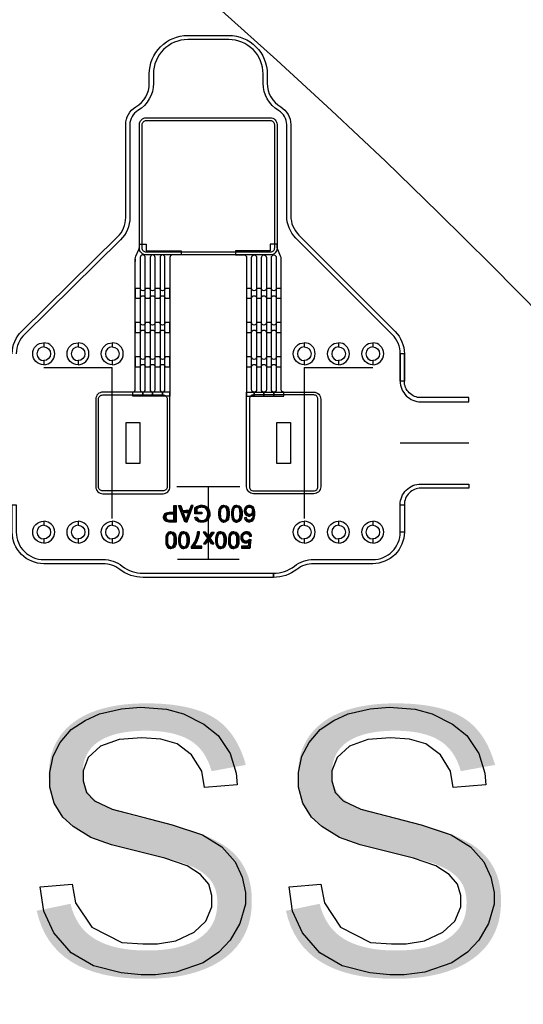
# Model space of a CAD drawing. Extents: x -63500 to 63500, y -63500 to 63500.
# Tile 291 of 296: x 28380 to 32054, y 26429 to 33606. Entities that reach past the tile are written whole.
import ezdxf

# ---------------------------------------------------------------- set-up
doc = ezdxf.new("R2010")
doc.units = 13
doc.header["$MEASUREMENT"] = 0
for name, color, linetype in [('1_Metal', 2, 'Continuous'), ('2_Electrodes', 5, 'Continuous'), ('3_Outline', 4, 'Continuous')]:
    doc.layers.add(name, color=color, linetype=linetype)
doc.styles.get("Standard").update_dxf_attribs({"font": 'arial.ttf'})

msp = doc.modelspace()

# ---------------------------------------------------------------- linework, layer by layer
for p, q in [((28555.8, 31070.8), (28805.8, 31070.8)), ((28805.8, 31070.8), (29055.8, 31070.8)), ((29055.8, 29970.8), (29055.8, 31070.8)), ((30455.8, 31070.8), (30455.8, 29970.8)), ((30455.8, 31070.8), (30705.8, 31070.8)), ((30705.8, 31070.8), (30955.8, 31070.8)), ((31155.8, 30520.8), (31655.8, 30520.8)), ((29985.8, 30200.8), (29525.8, 30200.8)), ((29755.8, 30200.8), (29755.8, 29670.8)), ((29980.8, 29670.8), (29530.8, 29670.8))]:
    msp.add_line(p, q)
for points in [[(29255.8, 30670.8), (29255.8, 30370.8), (29155.8, 30370.8), (29155.8, 30670.8)], [(30355.8, 30670.8), (30355.8, 30370.8), (30255.8, 30370.8), (30255.8, 30670.8)]]:
    msp.add_lwpolyline(points, close=True)
for radius in [50000, 47500, 45000]:
    msp.add_circle((0, 0), radius)
at = {"layer": '1_Metal'}
for p, q in [((29223.8, 31862.3), (29223.8, 31842.8)), ((30035.8, 30890.8), (30035.8, 30890.8))]:
    msp.add_line(p, q, dxfattribs=at)
for points in [[(-50000, 0, -1), (50000, 0), (51000, 0, 1), (-51000, 0)], [(29303.8, 31890.8, -0.414214), (29253.8, 31940.8), (29253.8, 32840.8, -0.414214), (29303.8, 32890.8), (30207.8, 32890.8, -0.414214), (30257.8, 32840.8), (30257.8, 31940.8, -0.414214), (30207.8, 31890.8), (29303.8, 31890.8)], [(29303.8, 31970.8), (29303.8, 31920.8), (29557.8, 31920.8), (29557.8, 31890.8), (29493.8, 31890.8, 0.414214), (29475.8, 31872.8), (29475.8, 30860.8), (29421.8, 30860.8), (29421.8, 30890.8, 0.414214), (29439.8, 30908.8), (29439.8, 31872.8, 1), (29403.8, 31872.8), (29403.8, 30908.8, 0.414214), (29421.8, 30890.8), (29421.8, 30890.8), (29421.8, 30860.8), (29349.8, 30860.8), (29349.8, 30890.8, 0.414214), (29367.8, 30908.8), (29367.8, 31872.8, 1), (29331.8, 31872.8), (29331.8, 30908.8, 0.414214), (29349.8, 30890.8), (29349.8, 30890.8), (29349.8, 30860.8), (29277.8, 30860.8), (29277.8, 30890.8, 0.414214), (29295.8, 30908.8), (29295.8, 31872.8, 1), (29259.8, 31872.8), (29259.8, 30908.8, 0.414214), (29277.8, 30890.8), (29277.8, 30890.8), (29277.8, 30860.8), (29205.8, 30860.8), (29205.8, 30890.8, 0.414214), (29223.8, 30908.8), (29223.8, 31862.3, -0.104248), (29228, 31882.5), (29249.5, 31931.2, 0.104248), (29253.8, 31951.4), (29253.8, 31970.8)], [(30207.8, 31970.8), (30207.8, 31920.8), (29953.8, 31920.8), (29953.8, 31890.8), (30017.8, 31890.8, -0.414214), (30035.8, 31872.8), (30035.8, 30860.8), (30089.8, 30860.8), (30089.8, 30890.8, -0.414214), (30071.8, 30908.8), (30071.8, 31872.8, -1), (30107.8, 31872.8), (30107.8, 30908.8, -0.414214), (30089.8, 30890.8), (30089.8, 30890.8), (30089.8, 30860.8), (30161.8, 30860.8), (30161.8, 30890.8, -0.414214), (30143.8, 30908.8), (30143.8, 31872.8, -1), (30179.8, 31872.8), (30179.8, 30908.8, -0.414214), (30161.8, 30890.8), (30161.8, 30890.8), (30161.8, 30860.8), (30233.8, 30860.8), (30233.8, 30890.8, -0.414214), (30215.8, 30908.8), (30215.8, 31872.8, -1), (30251.8, 31872.8), (30251.8, 30908.8, -0.414214), (30233.8, 30890.8), (30233.8, 30890.8), (30233.8, 30860.8), (30305.8, 30860.8), (30305.8, 30890.8, -0.414214), (30287.8, 30908.8), (30287.8, 31862.3, 0.104248), (30283.5, 31882.5), (30262, 31931.2, -0.104248), (30257.8, 31951.4), (30257.8, 31970.8)], [(29439.8, 31575.6), (29475.8, 31575.6), (29475.8, 31647.6), (29439.8, 31647.6, -0.414214), (29421.8, 31629.6), (29421.8, 31629.6, -0.414214), (29403.8, 31647.6), (29367.8, 31647.6, -0.414214), (29349.8, 31629.6), (29349.8, 31629.6, -0.414214), (29331.8, 31647.6), (29295.8, 31647.6, -0.414214), (29277.8, 31629.6), (29277.8, 31629.6, -0.414214), (29259.8, 31647.6), (29223.8, 31647.6), (29223.8, 31575.6), (29259.8, 31575.6, -0.414214), (29277.8, 31593.6), (29277.8, 31593.6, -0.414214), (29295.8, 31575.6), (29331.8, 31575.6, -0.414214), (29349.8, 31593.6), (29349.8, 31593.6, -0.414214), (29367.8, 31575.6), (29403.8, 31575.6, -0.414214), (29421.8, 31593.6), (29421.8, 31593.6, -0.414214)], [(30251.8, 31575.6), (30287.8, 31575.6), (30287.8, 31647.6), (30251.8, 31647.6, -0.414214), (30233.8, 31629.6), (30233.8, 31629.6, -0.414214), (30215.8, 31647.6), (30179.8, 31647.6, -0.414214), (30161.8, 31629.6), (30161.8, 31629.6, -0.414214), (30143.8, 31647.6), (30107.8, 31647.6, -0.414214), (30089.8, 31629.6), (30089.8, 31629.6, -0.414214), (30071.8, 31647.6), (30035.8, 31647.6), (30035.8, 31575.6), (30071.8, 31575.6, -0.414214), (30089.8, 31593.6), (30089.8, 31593.6, -0.414214), (30107.8, 31575.6), (30143.8, 31575.6, -0.414214), (30161.8, 31593.6), (30161.8, 31593.6, -0.414214), (30179.8, 31575.6), (30215.8, 31575.6, -0.414214), (30233.8, 31593.6), (30233.8, 31593.6, -0.414214)], [(29439.8, 31325.6), (29475.8, 31325.6), (29475.8, 31397.6), (29439.8, 31397.6, -0.414214), (29421.8, 31379.6), (29421.8, 31379.6, -0.414214), (29403.8, 31397.6), (29367.8, 31397.6, -0.414214), (29349.8, 31379.6), (29349.8, 31379.6, -0.414214), (29331.8, 31397.6), (29295.8, 31397.6, -0.414214), (29277.8, 31379.6), (29277.8, 31379.6, -0.414214), (29259.8, 31397.6), (29223.8, 31397.6), (29223.8, 31325.6), (29259.8, 31325.6, -0.414214), (29277.8, 31343.6), (29277.8, 31343.6, -0.414214), (29295.8, 31325.6), (29331.8, 31325.6, -0.414214), (29349.8, 31343.6), (29349.8, 31343.6, -0.414214), (29367.8, 31325.6), (29403.8, 31325.6, -0.414214), (29421.8, 31343.6), (29421.8, 31343.6, -0.414214)], [(30251.8, 31325.6), (30287.8, 31325.6), (30287.8, 31397.6), (30251.8, 31397.6, -0.414214), (30233.8, 31379.6), (30233.8, 31379.6, -0.414214), (30215.8, 31397.6), (30179.8, 31397.6, -0.414214), (30161.8, 31379.6), (30161.8, 31379.6, -0.414214), (30143.8, 31397.6), (30107.8, 31397.6, -0.414214), (30089.8, 31379.6), (30089.8, 31379.6, -0.414214), (30071.8, 31397.6), (30035.8, 31397.6), (30035.8, 31325.6), (30071.8, 31325.6, -0.414214), (30089.8, 31343.6), (30089.8, 31343.6, -0.414214), (30107.8, 31325.6), (30143.8, 31325.6, -0.414214), (30161.8, 31343.6), (30161.8, 31343.6, -0.414214), (30179.8, 31325.6), (30215.8, 31325.6, -0.414214), (30233.8, 31343.6), (30233.8, 31343.6, -0.414214)], [(29439.8, 31075.6), (29475.8, 31075.6), (29475.8, 31147.6), (29439.8, 31147.6, -0.414214), (29421.8, 31129.6), (29421.8, 31129.6, -0.414214), (29403.8, 31147.6), (29367.8, 31147.6, -0.414214), (29349.8, 31129.6), (29349.8, 31129.6, -0.414214), (29331.8, 31147.6), (29295.8, 31147.6, -0.414214), (29277.8, 31129.6), (29277.8, 31129.6, -0.414214), (29259.8, 31147.6), (29223.8, 31147.6), (29223.8, 31075.6), (29259.8, 31075.6, -0.414214), (29277.8, 31093.6), (29277.8, 31093.6, -0.414214), (29295.8, 31075.6), (29331.8, 31075.6, -0.414214), (29349.8, 31093.6), (29349.8, 31093.6, -0.414214), (29367.8, 31075.6), (29403.8, 31075.6, -0.414214), (29421.8, 31093.6), (29421.8, 31093.6, -0.414214)], [(30251.8, 31075.6), (30287.8, 31075.6), (30287.8, 31147.6), (30251.8, 31147.6, -0.414214), (30233.8, 31129.6), (30233.8, 31129.6, -0.414214), (30215.8, 31147.6), (30179.8, 31147.6, -0.414214), (30161.8, 31129.6), (30161.8, 31129.6, -0.414214), (30143.8, 31147.6), (30107.8, 31147.6, -0.414214), (30089.8, 31129.6), (30089.8, 31129.6, -0.414214), (30071.8, 31147.6), (30035.8, 31147.6), (30035.8, 31075.6), (30071.8, 31075.6, -0.414214), (30089.8, 31093.6), (30089.8, 31093.6, -0.414214), (30107.8, 31075.6), (30143.8, 31075.6, -0.414214), (30161.8, 31093.6), (30161.8, 31093.6, -0.414214), (30179.8, 31075.6), (30215.8, 31075.6, -0.414214), (30233.8, 31093.6), (30233.8, 31093.6, -0.414214)], [(29475.8, 30200.8), (29475.8, 30890.8), (28985.8, 30890.8, 0.414214), (28935.8, 30840.8), (28935.8, 30200.8, 0.414214), (28985.8, 30150.8), (29425.8, 30150.8, 0.414214)], [(30035.8, 30200.8), (30035.8, 30890.8), (30525.8, 30890.8, -0.414214), (30575.8, 30840.8), (30575.8, 30200.8, -0.414214), (30525.8, 30150.8), (30085.8, 30150.8, -0.414214)]]:
    msp.add_lwpolyline(points, format="xyb", close=True, dxfattribs=at)
for points in [[(29521.6, 30064.7), (29521.6, 29944.2), (29468.8, 29944.2), (29457.3, 29945.7), (29449, 29948), (29441.5, 29952.6), (29435, 29960.5), (29431.6, 29968.3), (29430.1, 29976.1), (29430.1, 29981), (29431.4, 29989.9), (29434.6, 29997.8), (29440.8, 30005.7), (29448.8, 30011.3), (29458.7, 30014.2), (29470.4, 30015.5), (29505.6, 30015.5), (29505.6, 30001.4), (29471.1, 30001.4), (29461.3, 29999.7), (29453.9, 29996.4), (29449.4, 29991.6), (29447, 29985.1), (29446.5, 29979.5), (29447.1, 29973.8), (29450.3, 29966.8), (29455.1, 29962.1), (29460.1, 29959.7), (29466.6, 29958.8), (29505.6, 29958.8), (29505.6, 30064.7), (29521.6, 30064.7)], [(29592.7, 29957.2), (29592.7, 29944.6), (29584.5, 29944.6), (29538.5, 30065.2), (29555.3, 30065.2), (29568.9, 30027.9), (29592.7, 30027.9), (29592.7, 30014.4), (29573.3, 30014.4), (29592.7, 29957.2)], [(29592.7, 29957.2), (29592.7, 29944.6), (29600.8, 29944.6), (29646.8, 30065.2), (29630, 30065.2), (29616.5, 30027.9), (29592.7, 30027.9), (29592.7, 30014.4), (29612, 30014.4), (29592.7, 29957.2)], [(29707.8, 30017.2), (29707.8, 30003.2), (29657, 30003.2), (29657, 30047.6), (29670.2, 30056.8), (29684.2, 30062.7), (29698, 30066.1), (29712.6, 30066.1), (29724.8, 30064.1), (29737.1, 30059.9), (29752, 30048.9), (29760.3, 30037.6), (29765.7, 30023.3), (29767.8, 30008.8), (29767.8, 30001.8), (29766.4, 29989.5), (29763.1, 29978.2), (29757.6, 29966.7), (29749.3, 29956.7), (29741.7, 29951), (29733.1, 29946.8), (29722.3, 29943.6), (29711, 29942.3), (29704.3, 29942.3), (29694.1, 29943.3), (29683.9, 29946.8), (29676.6, 29950.6), (29669.9, 29955.9), (29663.6, 29965), (29658.7, 29978.1), (29673.1, 29982), (29676.6, 29972.4), (29682.3, 29964.5), (29690.1, 29959.5), (29698.7, 29956.8), (29707.7, 29955.9), (29716.2, 29956.5), (29725, 29958.6), (29732.7, 29962.3), (29739.3, 29967.6), (29743.6, 29973.3), (29747.8, 29981.8), (29750.6, 29991.8), (29751.6, 30000.1), (29751.6, 30008.1), (29750.2, 30019.1), (29747.2, 30028.6), (29741.2, 30038.3), (29733.5, 30044.7), (29724.7, 30049.3), (29715.9, 30051.4), (29708.4, 30052.1), (29705.7, 30052.1), (29698.3, 30051.3), (29689.8, 30049.1), (29680.9, 30045.1), (29672.6, 30039.7), (29672.6, 30017.2), (29707.8, 30017.2)], [(29869.8, 30066), (29863.6, 30066), (29851.7, 30062.2), (29843.9, 30055.2), (29837.5, 30045.4), (29833.2, 30032.4), (29831.4, 30018.9), (29831.4, 29994.3), (29833, 29979.1), (29837.2, 29966.2), (29844.5, 29954.7), (29853.4, 29947.8), (29863.5, 29944.3), (29869.8, 29944.2), (29869.8, 29956.2), (29863.7, 29957.2), (29856.8, 29961), (29850.9, 29969.5), (29847.7, 29980.9), (29846.4, 29990.8), (29845.8, 30000.5), (29845.8, 30010.1), (29846.3, 30019), (29847.3, 30027.8), (29849.4, 30037.4), (29852.9, 30044.9), (29858.4, 30050.6), (29864.2, 30053.5), (29869.8, 30054.4)], [(29869.8, 30066), (29876, 30066), (29887.9, 30062.2), (29895.7, 30055.2), (29902.1, 30045.4), (29906.4, 30032.4), (29908.2, 30018.9), (29908.2, 29994.3), (29906.6, 29979.1), (29902.4, 29966.2), (29895.1, 29954.7), (29886.2, 29947.8), (29876.1, 29944.3), (29869.8, 29944.2), (29869.8, 29956.2), (29875.9, 29957.2), (29882.8, 29961), (29888.8, 29969.5), (29891.9, 29980.9), (29893.2, 29990.8), (29893.8, 30000.5), (29893.8, 30010.1), (29893.3, 30019), (29892.3, 30027.8), (29890.3, 30037.4), (29886.7, 30044.9), (29881.2, 30050.6), (29875.4, 30053.5), (29869.8, 30054.4)], [(29963.6, 30066), (29957.5, 30066), (29945.6, 30062.2), (29937.8, 30055.2), (29931.3, 30045.4), (29927.1, 30032.4), (29925.2, 30018.9), (29925.2, 29994.3), (29926.8, 29979.1), (29931.1, 29966.2), (29938.4, 29954.7), (29947.3, 29947.8), (29957.3, 29944.3), (29963.6, 29944.2), (29963.6, 29956.2), (29957.6, 29957.2), (29950.7, 29961), (29944.7, 29969.5), (29941.6, 29980.9), (29940.3, 29990.8), (29939.7, 30000.5), (29939.7, 30010.1), (29940.2, 30019), (29941.2, 30027.8), (29943.2, 30037.4), (29946.8, 30044.9), (29952.3, 30050.6), (29958.1, 30053.5), (29963.6, 30054.4)], [(29963.6, 30066), (29969.8, 30066), (29981.7, 30062.2), (29989.5, 30055.2), (29996, 30045.4), (30000.2, 30032.4), (30002.1, 30018.9), (30002.1, 29994.3), (30000.5, 29979.1), (29996.2, 29966.2), (29988.9, 29954.7), (29980, 29947.8), (29970, 29944.3), (29963.6, 29944.2), (29963.6, 29956.2), (29969.7, 29957.2), (29976.6, 29961), (29982.6, 29969.5), (29985.7, 29980.9), (29987, 29990.8), (29987.6, 30000.5), (29987.6, 30010.1), (29987.1, 30019), (29986.1, 30027.8), (29984.1, 30037.4), (29980.5, 30044.9), (29975, 30050.6), (29969.2, 30053.5), (29963.6, 30054.4)], [(30034.5, 29975.9), (30020.2, 29974.5), (30023, 29963.1), (30029.8, 29954.4), (30037.2, 29949), (30046, 29946.1), (30052.6, 29945.6), (30058.1, 29945.9), (30065.3, 29947.1), (30073.5, 29950.6), (30080.3, 29956), (30087.1, 29964.7), (30090.7, 29973), (30093.6, 29983.3), (30095.2, 29993.7), (30095.9, 30008.5), (30095.4, 30019.6), (30094.1, 30030.3), (30091.7, 30039.2), (30087.9, 30047.3), (30082.9, 30053.9), (30077.3, 30058.7), (30069.2, 30063.1), (30061.3, 30065.1), (30055.2, 30065.6), (30049.3, 30065.2), (30042.3, 30063.5), (30035.8, 30060.4), (30030.4, 30056.1), (30025.6, 30050.5), (30021.9, 30043.7), (30019.5, 30036.5), (30018.3, 30028.6), (30018.3, 30021.5), (30019.7, 30013.3), (30022.1, 30006.9), (30026, 30000.7), (30030.9, 29995.7), (30037.4, 29991), (30043.7, 29988.5), (30048.5, 29987.6), (30052.9, 29987.4), (30055.9, 29987.5), (30059.6, 29988), (30062.9, 29988.9), (30067.9, 29990.8), (30073, 29993.9), (30076.4, 29996.9), (30079.8, 30000.6), (30081.4, 30002.9), (30079.1, 30027.9), (30079.1, 30023), (30078.6, 30019.4), (30077.5, 30015.2), (30074.6, 30009.7), (30070.6, 30005.4), (30065.5, 30002.1), (30058.8, 30000.2), (30053.6, 30000.2), (30046.9, 30001.7), (30040.6, 30006), (30036.6, 30011.2), (30034, 30017.5), (30033.1, 30024.6), (30033.1, 30029.8), (30034.6, 30037.1), (30037, 30042.9), (30041.1, 30048.3), (30046.3, 30051.6), (30051.6, 30053.3), (30055.3, 30053.7), (30060.5, 30053.1), (30065.6, 30051), (30071.4, 30046.8), (30075.5, 30041), (30078.3, 30033.7), (30079.1, 30027.9), (30081.4, 30002.9), (30081.4, 29997.8), (30080.9, 29992), (30079.7, 29983.6), (30077.3, 29975.6), (30073.8, 29969), (30069.3, 29963.6), (30065, 29960.3), (30060.3, 29958.1), (30054.9, 29957.5), (30050.4, 29957.9), (30045, 29959.8), (30040.4, 29963.3), (30037, 29968.5), (30034.5, 29975.9)], [(29483.8, 29873.1), (29477.6, 29873.1), (29465.7, 29869.3), (29457.9, 29862.3), (29451.4, 29852.5), (29447.2, 29839.5), (29445.4, 29826), (29445.4, 29801.3), (29447, 29786.2), (29451.2, 29773.3), (29458.5, 29761.8), (29467.4, 29754.8), (29477.4, 29751.4), (29483.8, 29751.2), (29483.8, 29763.3), (29477.7, 29764.2), (29470.8, 29768), (29464.8, 29776.6), (29461.7, 29788), (29460.4, 29797.9), (29459.8, 29807.6), (29459.8, 29817.1), (29460.3, 29826.1), (29461.3, 29834.9), (29463.3, 29844.5), (29466.9, 29852), (29472.4, 29857.7), (29478.2, 29860.6), (29483.8, 29861.5)], [(29483.8, 29873.1), (29490, 29873.1), (29501.9, 29869.3), (29509.7, 29862.3), (29516.1, 29852.5), (29520.3, 29839.5), (29522.2, 29826), (29522.2, 29801.3), (29520.6, 29786.2), (29516.4, 29773.3), (29509, 29761.8), (29500.1, 29754.8), (29490.1, 29751.4), (29483.8, 29751.2), (29483.8, 29763.3), (29489.9, 29764.2), (29496.7, 29768), (29502.7, 29776.6), (29505.8, 29788), (29507.2, 29797.9), (29507.7, 29807.6), (29507.7, 29817.1), (29507.2, 29826.1), (29506.3, 29834.9), (29504.2, 29844.5), (29500.7, 29852), (29495.2, 29857.7), (29489.3, 29860.6), (29483.8, 29861.5)], [(29577.6, 29873.1), (29571.4, 29873.1), (29559.5, 29869.3), (29551.7, 29862.3), (29545.3, 29852.5), (29541.1, 29839.5), (29539.2, 29826), (29539.2, 29801.3), (29540.8, 29786.2), (29545, 29773.3), (29552.3, 29761.8), (29561.3, 29754.8), (29571.3, 29751.4), (29577.6, 29751.2), (29577.6, 29763.3), (29571.5, 29764.2), (29564.6, 29768), (29558.7, 29776.6), (29555.5, 29788), (29554.2, 29797.9), (29553.6, 29807.6), (29553.6, 29817.1), (29554.1, 29826.1), (29555.1, 29834.9), (29557.2, 29844.5), (29560.7, 29852), (29566.2, 29857.7), (29572, 29860.6), (29577.6, 29861.5)], [(29577.6, 29873.1), (29583.8, 29873.1), (29595.7, 29869.3), (29603.5, 29862.3), (29610, 29852.5), (29614.2, 29839.5), (29616, 29826), (29616, 29801.3), (29614.4, 29786.2), (29610.2, 29773.3), (29602.9, 29761.8), (29594, 29754.8), (29583.9, 29751.4), (29577.6, 29751.2), (29577.6, 29763.3), (29583.7, 29764.2), (29590.6, 29768), (29596.6, 29776.6), (29599.7, 29788), (29601, 29797.9), (29601.6, 29807.6), (29601.6, 29817.1), (29601.1, 29826.1), (29600.1, 29834.9), (29598.1, 29844.5), (29594.5, 29852), (29589, 29857.7), (29583.2, 29860.6), (29577.6, 29861.5)], [(29691.6, 29871.9), (29676.9, 29871.9), (29674.9, 29857), (29670.9, 29838.6), (29665.3, 29822), (29659.1, 29807.8), (29651.1, 29792.8), (29643.1, 29780.6), (29630.9, 29764.9), (29630.9, 29753.3), (29708.6, 29753.3), (29708.6, 29767.8), (29649.8, 29767.8), (29657, 29776.5), (29664.3, 29787.7), (29671.2, 29799.2), (29676.4, 29809.9), (29680.3, 29819.4), (29683.6, 29828.6), (29686.6, 29838.6), (29688.8, 29848), (29690.7, 29858.4), (29691.6, 29871.9)], [(29721, 29784.7), (29739, 29784.7), (29759.1, 29814.8), (29759.1, 29838.1), (29736.6, 29871.5), (29718.8, 29871.5), (29750.5, 29826.6), (29721, 29784.7)], [(29797.3, 29784.7), (29779.3, 29784.7), (29759.1, 29814.8), (29759.1, 29838.1), (29781.7, 29871.5), (29799.5, 29871.5), (29767.8, 29826.6), (29797.3, 29784.7)], [(29847.3, 29873.1), (29841.1, 29873.1), (29829.2, 29869.3), (29821.4, 29862.3), (29814.9, 29852.5), (29810.7, 29839.5), (29808.9, 29826), (29808.9, 29801.3), (29810.5, 29786.2), (29814.7, 29773.3), (29822, 29761.8), (29830.9, 29754.8), (29841, 29751.4), (29847.3, 29751.2), (29847.3, 29763.3), (29841.2, 29764.2), (29834.3, 29768), (29828.3, 29776.6), (29825.2, 29788), (29823.9, 29797.9), (29823.3, 29807.6), (29823.3, 29817.1), (29823.8, 29826.1), (29824.8, 29834.9), (29826.8, 29844.5), (29830.4, 29852), (29835.9, 29857.7), (29841.7, 29860.6), (29847.3, 29861.5)], [(29847.3, 29873.1), (29853.5, 29873.1), (29865.4, 29869.3), (29873.2, 29862.3), (29879.6, 29852.5), (29883.8, 29839.5), (29885.7, 29826), (29885.7, 29801.3), (29884.1, 29786.2), (29879.9, 29773.3), (29872.6, 29761.8), (29863.6, 29754.8), (29853.6, 29751.4), (29847.3, 29751.2), (29847.3, 29763.3), (29853.4, 29764.2), (29860.3, 29768), (29866.2, 29776.6), (29869.4, 29788), (29870.7, 29797.9), (29871.3, 29807.6), (29871.3, 29817.1), (29870.8, 29826.1), (29869.8, 29834.9), (29867.7, 29844.5), (29864.2, 29852), (29858.7, 29857.7), (29852.9, 29860.6), (29847.3, 29861.5)], [(29941.1, 29873.1), (29934.9, 29873.1), (29923, 29869.3), (29915.2, 29862.3), (29908.8, 29852.5), (29904.6, 29839.5), (29902.7, 29826), (29902.7, 29801.3), (29904.3, 29786.2), (29908.5, 29773.3), (29915.9, 29761.8), (29924.8, 29754.8), (29934.8, 29751.4), (29941.1, 29751.2), (29941.1, 29763.3), (29935, 29764.2), (29928.2, 29768), (29922.2, 29776.6), (29919.1, 29788), (29917.7, 29797.9), (29917.2, 29807.6), (29917.2, 29817.1), (29917.7, 29826.1), (29918.6, 29834.9), (29920.7, 29844.5), (29924.2, 29852), (29929.7, 29857.7), (29935.6, 29860.6), (29941.1, 29861.5)], [(29941.1, 29873.1), (29947.3, 29873.1), (29959.2, 29869.3), (29967, 29862.3), (29973.5, 29852.5), (29977.7, 29839.5), (29979.5, 29826), (29979.5, 29801.3), (29977.9, 29786.2), (29973.7, 29773.3), (29966.4, 29761.8), (29957.5, 29754.8), (29947.5, 29751.4), (29941.1, 29751.2), (29941.1, 29763.3), (29947.2, 29764.2), (29954.1, 29768), (29960.1, 29776.6), (29963.2, 29788), (29964.5, 29797.9), (29965.1, 29807.6), (29965.1, 29817.1), (29964.6, 29826.1), (29963.6, 29834.9), (29961.6, 29844.5), (29958, 29852), (29952.5, 29857.7), (29946.7, 29860.6), (29941.1, 29861.5)], [(29998.1, 29767.3), (29998.1, 29753.2), (30057.7, 29753.2), (30069.1, 29814.7), (30055.9, 29817), (30047.8, 29808.5), (30037.7, 29804.8), (30029.9, 29804.8), (30018.2, 29809.3), (30010.5, 29818.8), (30008.2, 29829), (30008.2, 29837.1), (30011.3, 29847.8), (30017.8, 29855.3), (30025.7, 29860.4), (30032.3, 29861.4), (30039.2, 29860.7), (30047.7, 29856.7), (30053.4, 29849.6), (30056.6, 29838.7), (30072.1, 29840.1), (30070.1, 29849.5), (30065.8, 29858.1), (30060.1, 29864.7), (30051.9, 29869.8), (30041.2, 29873.2), (30028.5, 29873.2), (30019.8, 29871.5), (30010, 29866.7), (30002.2, 29859.3), (29996.9, 29851.1), (29993.5, 29840.9), (29992.5, 29830.8), (29993.7, 29820.4), (29997.3, 29810.5), (30003.1, 29803.2), (30010.6, 29797), (30019.3, 29793.2), (30027, 29792.2), (30032.6, 29792.2), (30038.1, 29793), (30044, 29794.9), (30052.4, 29799.5), (30045.9, 29767.4), (29998.1, 29767.3)], [(28530.8, 27286), (28763.4, 27305.4), (28788.5, 27169.7), (28905.7, 26991.5), (29124.8, 26880.6), (29278.3, 26869), (29384.8, 26869), (29518.4, 26892.6), (29652.7, 26954), (29739.2, 27034.7), (29782.8, 27138.3), (29782.8, 27221.8), (29759.2, 27305.8), (29699.7, 27376), (29602.3, 27439), (29438.3, 27494.9), (29049.6, 27591.9), (28899.6, 27645), (28769.7, 27723.9), (28694.2, 27792.8), (28631.6, 27894.8), (28599.3, 28012.7), (28599.3, 28117.6), (28624.7, 28237.5), (28676.6, 28337.6), (28756.6, 28431.9), (28857.2, 28497), (28961.8, 28546.5), (29122.2, 28582.9), (29261, 28594.4), (29450.2, 28580.2), (29574.2, 28546.3), (29724, 28471.2), (29828.4, 28387.6), (29915.3, 28257), (29959, 28114.2), (29967, 28028.9), (29728.6, 28009.2), (29708.9, 28128.8), (29634.5, 28246.8), (29529.5, 28327.7), (29410, 28362), (29270, 28370.7), (29105.2, 28360.1), (28970.5, 28310.8), (28880.6, 28227.3), (28842.4, 28130.2), (28842.4, 28057.7), (28868.2, 27973.5), (28926.7, 27911.5), (29054.3, 27850.6), (29493.1, 27737.3), (29713.4, 27663.5), (29854.8, 27577.6), (29952.2, 27467.4), (30002.6, 27356), (30026.1, 27244.7), (30026.1, 27160.1), (29985.2, 27018.3), (29916, 26896), (29832, 26809.9), (29718.5, 26731.1), (29521.9, 26663.4), (29370.9, 26643.5), (29265.5, 26643.5), (29120.8, 26659), (28917.9, 26710.6), (28755.2, 26804), (28628.7, 26949.4), (28556.9, 27108.1), (28530.8, 27286)], [(30344.9, 27286), (30577.5, 27305.4), (30602.6, 27169.7), (30719.9, 26991.5), (30938.9, 26880.6), (31092.5, 26869), (31198.9, 26869), (31332.6, 26892.6), (31466.9, 26954), (31553.3, 27034.7), (31596.9, 27138.3), (31596.9, 27221.8), (31573.3, 27305.8), (31513.8, 27376), (31416.4, 27439), (31252.4, 27494.9), (30863.7, 27591.9), (30713.7, 27645), (30583.8, 27723.9), (30508.3, 27792.8), (30445.8, 27894.8), (30413.4, 28012.7), (30413.4, 28117.6), (30438.9, 28237.5), (30490.7, 28337.6), (30570.7, 28431.9), (30671.3, 28497), (30776, 28546.5), (30936.3, 28582.9), (31075.1, 28594.4), (31264.4, 28580.2), (31388.3, 28546.3), (31538.1, 28471.2), (31642.5, 28387.6), (31729.4, 28257), (31773.2, 28114.2), (31781.2, 28028.9), (31542.7, 28009.2), (31523.1, 28128.8), (31448.7, 28246.8), (31343.7, 28327.7), (31224.1, 28362), (31084.1, 28370.7), (30919.3, 28360.1), (30784.6, 28310.8), (30694.7, 28227.3), (30656.6, 28130.2), (30656.6, 28057.7), (30682.3, 27973.5), (30740.8, 27911.5), (30868.4, 27850.6), (31307.3, 27737.3), (31527.6, 27663.5), (31668.9, 27577.6), (31766.3, 27467.4), (31816.8, 27356), (31840.3, 27244.7), (31840.3, 27160.1), (31799.3, 27018.3), (31730.1, 26896), (31646.1, 26809.9), (31532.7, 26731.1), (31336, 26663.4), (31185, 26643.5), (31079.7, 26643.5), (30934.9, 26659), (30732, 26710.6), (30569.4, 26804), (30442.8, 26949.4), (30371, 27108.1), (30344.9, 27286)]]:
    msp.add_lwpolyline(points, close=True, dxfattribs=at)
at = {"layer": '2_Electrodes'}
for points in [[(47500, 0, 1), (-47500, 0), (-51000, 0, -1), (51000, 0)], [(29303.8, 31910.8, -0.414214), (29273.8, 31940.8), (29273.8, 32840.8, -0.414214), (29303.8, 32870.8), (30207.8, 32870.8, -0.414214), (30237.8, 32840.8), (30237.8, 31940.8, -0.414214), (30207.8, 31910.8), (29303.8, 31910.8)], [(28555.8, 31090.8, -1), (28555.8, 31250.8), (28555.8, 31220.8, 1), (28555.8, 31120.8)], [(28555.8, 31090.8, 1), (28555.8, 31250.8), (28555.8, 31220.8, -1), (28555.8, 31120.8)], [(28805.8, 31090.8, -1), (28805.8, 31250.8), (28805.8, 31220.8, 1), (28805.8, 31120.8)], [(28805.8, 31090.8, 1), (28805.8, 31250.8), (28805.8, 31220.8, -1), (28805.8, 31120.8)], [(29055.8, 31090.8, -1), (29055.8, 31250.8), (29055.8, 31220.8, 1), (29055.8, 31120.8)], [(29055.8, 31090.8, 1), (29055.8, 31250.8), (29055.8, 31220.8, -1), (29055.8, 31120.8)], [(30455.8, 31090.8, -1), (30455.8, 31250.8), (30455.8, 31220.8, 1), (30455.8, 31120.8)], [(30455.8, 31090.8, 1), (30455.8, 31250.8), (30455.8, 31220.8, -1), (30455.8, 31120.8)], [(30705.8, 31090.8, -1), (30705.8, 31250.8), (30705.8, 31220.8, 1), (30705.8, 31120.8)], [(30705.8, 31090.8, 1), (30705.8, 31250.8), (30705.8, 31220.8, -1), (30705.8, 31120.8)], [(30955.8, 31090.8, -1), (30955.8, 31250.8), (30955.8, 31220.8, 1), (30955.8, 31120.8)], [(30955.8, 31090.8, 1), (30955.8, 31250.8), (30955.8, 31220.8, -1), (30955.8, 31120.8)], [(31305.8, 30820.8), (31655.8, 30820.8), (31655.8, 30850.8), (31305.8, 30850.8, -0.414214), (31185.8, 30970.8), (31185.8, 31170.8), (31155.8, 31170.8), (31155.8, 30970.8, 0.414214)], [(28955.8, 30200.8), (28955.8, 30840.8, -0.414214), (28985.8, 30870.8), (29425.8, 30870.8, -0.414214), (29455.8, 30840.8), (29455.8, 30200.8, -0.414214), (29425.8, 30170.8), (28985.8, 30170.8, -0.414214)], [(30555.8, 30200.8), (30555.8, 30840.8, 0.414214), (30525.8, 30870.8), (30085.8, 30870.8, 0.414214), (30055.8, 30840.8), (30055.8, 30200.8, 0.414214), (30085.8, 30170.8), (30525.8, 30170.8, 0.414214)], [(31155.8, 30070.8, -0.414214), (31305.8, 30220.8), (31655.8, 30220.8), (31655.8, 30190.8), (31305.8, 30190.8, 0.414214), (31185.8, 30070.8), (31185.8, 29870.8), (31155.8, 29870.8)], [(28355.8, 30070.8), (28355.8, 29870.8, 0.414214), (28555.8, 29670.8), (28987.5, 29670.8, -0.165811), (29128, 29622.9, 0.165811), (29280.8, 29570.8), (30230.8, 29570.8), (30230.8, 29540.8), (29280.8, 29540.8, -0.165811), (29109.7, 29599.1, 0.165811), (28987.5, 29640.8), (28555.8, 29640.8, -0.414214), (28325.8, 29870.8), (28325.8, 30070.8)], [(31185.8, 30070.8), (31185.8, 29870.8, -0.414214), (30955.8, 29640.8), (30524, 29640.8, 0.165811), (30401.8, 29599.1, -0.165811), (30230.8, 29540.8), (30230.8, 29570.8, 0.165811), (30383.5, 29622.9, -0.165811), (30524, 29670.8), (30955.8, 29670.8, 0.414214), (31155.8, 29870.8), (31155.8, 30070.8)], [(28555.8, 29790.8, -1), (28555.8, 29950.8), (28555.8, 29920.8, 1), (28555.8, 29820.8)], [(28555.8, 29790.8, 1), (28555.8, 29950.8), (28555.8, 29920.8, -1), (28555.8, 29820.8)], [(28805.8, 29790.8, -1), (28805.8, 29950.8), (28805.8, 29920.8, 1), (28805.8, 29820.8)], [(28805.8, 29790.8, 1), (28805.8, 29950.8), (28805.8, 29920.8, -1), (28805.8, 29820.8)], [(29055.8, 29790.8, -1), (29055.8, 29950.8), (29055.8, 29920.8, 1), (29055.8, 29820.8)], [(29055.8, 29790.8, 1), (29055.8, 29950.8), (29055.8, 29920.8, -1), (29055.8, 29820.8)], [(30455.8, 29790.8, -1), (30455.8, 29950.8), (30455.8, 29920.8, 1), (30455.8, 29820.8)], [(30455.8, 29790.8, 1), (30455.8, 29950.8), (30455.8, 29920.8, -1), (30455.8, 29820.8)], [(30705.8, 29790.8, -1), (30705.8, 29950.8), (30705.8, 29920.8, 1), (30705.8, 29820.8)], [(30705.8, 29790.8, 1), (30705.8, 29950.8), (30705.8, 29920.8, -1), (30705.8, 29820.8)], [(30955.8, 29790.8, -1), (30955.8, 29950.8), (30955.8, 29920.8, 1), (30955.8, 29820.8)], [(30955.8, 29790.8, 1), (30955.8, 29950.8), (30955.8, 29920.8, -1), (30955.8, 29820.8)]]:
    msp.add_lwpolyline(points, format="xyb", close=True, dxfattribs=at)
msp.add_lwpolyline([(28325.8, 31170.8, -0.203475), (28396, 31336.3), (29093.9, 32022.1, 0.201193), (29153.8, 32164.7), (29153.8, 32840.8, -0.265291), (29227.5, 32970, 0.265291), (29325.8, 33142.2), (29325.8, 33210.8, -0.414214), (29605.8, 33490.8), (29905.8, 33490.8, -0.414214), (30185.8, 33210.8), (30185.8, 33142.2, 0.265291), (30284, 32970, -0.265291), (30357.8, 32840.8), (30357.8, 32176.9, 0.198912), (30416.3, 32035.5), (31118.4, 31333.4, -0.198912), (31185.8, 31170.8), (31185.8, 30970.8), (31155.8, 30970.8), (31155.8, 31170.8, 0.198912), (31097.2, 31312.2), (30395.1, 32014.3, -0.198912), (30327.8, 32176.9), (30327.8, 32840.8, 0.265291), (30268.8, 32944.1, -0.265291), (30155.8, 33142.2), (30155.8, 33210.8, 0.414214), (29905.8, 33460.8), (29605.8, 33460.8, 0.414214), (29355.8, 33210.8), (29355.8, 33142.2, -0.265291), (29242.7, 32944.1, 0.265291), (29183.8, 32840.8), (29183.8, 32164.7, -0.201193), (29115, 32000.7), (28416.8, 31314.7, 0.203475), (28355.8, 31170.8)], format="xyb", dxfattribs=at)
at = {"layer": '3_Outline'}
for points in [[(47500, 0, 1), (-47500, 0), (-51000, 0, -1), (51000, 0)], [(28555.8, 31090.8, -1), (28555.8, 31250.8), (28555.8, 31220.8, 1), (28555.8, 31120.8)], [(28555.8, 31090.8, 1), (28555.8, 31250.8), (28555.8, 31220.8, -1), (28555.8, 31120.8)], [(28805.8, 31090.8, -1), (28805.8, 31250.8), (28805.8, 31220.8, 1), (28805.8, 31120.8)], [(28805.8, 31090.8, 1), (28805.8, 31250.8), (28805.8, 31220.8, -1), (28805.8, 31120.8)], [(29055.8, 31090.8, -1), (29055.8, 31250.8), (29055.8, 31220.8, 1), (29055.8, 31120.8)], [(29055.8, 31090.8, 1), (29055.8, 31250.8), (29055.8, 31220.8, -1), (29055.8, 31120.8)], [(30455.8, 31090.8, -1), (30455.8, 31250.8), (30455.8, 31220.8, 1), (30455.8, 31120.8)], [(30455.8, 31090.8, 1), (30455.8, 31250.8), (30455.8, 31220.8, -1), (30455.8, 31120.8)], [(30705.8, 31090.8, -1), (30705.8, 31250.8), (30705.8, 31220.8, 1), (30705.8, 31120.8)], [(30705.8, 31090.8, 1), (30705.8, 31250.8), (30705.8, 31220.8, -1), (30705.8, 31120.8)], [(30955.8, 31090.8, -1), (30955.8, 31250.8), (30955.8, 31220.8, 1), (30955.8, 31120.8)], [(30955.8, 31090.8, 1), (30955.8, 31250.8), (30955.8, 31220.8, -1), (30955.8, 31120.8)], [(31305.8, 30820.8), (31655.8, 30820.8), (31655.8, 30850.8), (31305.8, 30850.8, -0.414214), (31185.8, 30970.8), (31185.8, 31170.8), (31155.8, 31170.8), (31155.8, 30970.8, 0.414214)], [(31155.8, 30070.8, -0.414214), (31305.8, 30220.8), (31655.8, 30220.8), (31655.8, 30190.8), (31305.8, 30190.8, 0.414214), (31185.8, 30070.8), (31185.8, 29870.8), (31155.8, 29870.8)], [(28355.8, 30070.8), (28355.8, 29870.8, 0.414214), (28555.8, 29670.8), (28987.5, 29670.8, -0.165811), (29128, 29622.9, 0.165811), (29280.8, 29570.8), (30230.8, 29570.8), (30230.8, 29540.8), (29280.8, 29540.8, -0.165811), (29109.7, 29599.1, 0.165811), (28987.5, 29640.8), (28555.8, 29640.8, -0.414214), (28325.8, 29870.8), (28325.8, 30070.8)], [(31185.8, 30070.8), (31185.8, 29870.8, -0.414214), (30955.8, 29640.8), (30524, 29640.8, 0.165811), (30401.8, 29599.1, -0.165811), (30230.8, 29540.8), (30230.8, 29570.8, 0.165811), (30383.5, 29622.9, -0.165811), (30524, 29670.8), (30955.8, 29670.8, 0.414214), (31155.8, 29870.8), (31155.8, 30070.8)], [(28555.8, 29790.8, -1), (28555.8, 29950.8), (28555.8, 29920.8, 1), (28555.8, 29820.8)], [(28555.8, 29790.8, 1), (28555.8, 29950.8), (28555.8, 29920.8, -1), (28555.8, 29820.8)], [(28805.8, 29790.8, -1), (28805.8, 29950.8), (28805.8, 29920.8, 1), (28805.8, 29820.8)], [(28805.8, 29790.8, 1), (28805.8, 29950.8), (28805.8, 29920.8, -1), (28805.8, 29820.8)], [(29055.8, 29790.8, -1), (29055.8, 29950.8), (29055.8, 29920.8, 1), (29055.8, 29820.8)], [(29055.8, 29790.8, 1), (29055.8, 29950.8), (29055.8, 29920.8, -1), (29055.8, 29820.8)], [(30455.8, 29790.8, -1), (30455.8, 29950.8), (30455.8, 29920.8, 1), (30455.8, 29820.8)], [(30455.8, 29790.8, 1), (30455.8, 29950.8), (30455.8, 29920.8, -1), (30455.8, 29820.8)], [(30705.8, 29790.8, -1), (30705.8, 29950.8), (30705.8, 29920.8, 1), (30705.8, 29820.8)], [(30705.8, 29790.8, 1), (30705.8, 29950.8), (30705.8, 29920.8, -1), (30705.8, 29820.8)], [(30955.8, 29790.8, -1), (30955.8, 29950.8), (30955.8, 29920.8, 1), (30955.8, 29820.8)], [(30955.8, 29790.8, 1), (30955.8, 29950.8), (30955.8, 29920.8, -1), (30955.8, 29820.8)]]:
    msp.add_lwpolyline(points, format="xyb", close=True, dxfattribs=at)
msp.add_lwpolyline([(28325.8, 31170.8, -0.203475), (28396, 31336.3), (29093.9, 32022.1, 0.201193), (29153.8, 32164.7), (29153.8, 32840.8, -0.265291), (29227.5, 32970, 0.265291), (29325.8, 33142.2), (29325.8, 33210.8, -0.414214), (29605.8, 33490.8), (29905.8, 33490.8, -0.414214), (30185.8, 33210.8), (30185.8, 33142.2, 0.265291), (30284, 32970, -0.265291), (30357.8, 32840.8), (30357.8, 32176.9, 0.198912), (30416.3, 32035.5), (31118.4, 31333.4, -0.198912), (31185.8, 31170.8), (31185.8, 30970.8), (31155.8, 30970.8), (31155.8, 31170.8, 0.198912), (31097.2, 31312.2), (30395.1, 32014.3, -0.198912), (30327.8, 32176.9), (30327.8, 32840.8, 0.265291), (30268.8, 32944.1, -0.265291), (30155.8, 33142.2), (30155.8, 33210.8, 0.414214), (29905.8, 33460.8), (29605.8, 33460.8, 0.414214), (29355.8, 33210.8), (29355.8, 33142.2, -0.265291), (29242.7, 32944.1, 0.265291), (29183.8, 32840.8), (29183.8, 32164.7, -0.201193), (29115, 32000.7), (28416.8, 31314.7, 0.203475), (28355.8, 31170.8)], format="xyb", dxfattribs=at)

# ---------------------------------------------------------------- texts
for s, p in [('600 GAP', (30103.2, 30064.4)), ('500x700', (30080.4, 29871.6))]:
    msp.add_text(s, height=120, rotation=180).set_placement(p)
msp.add_text('CARSS', height=1950.94).set_placement((22627.3, 26642.6))

doc.saveas('drawing.dxf')
